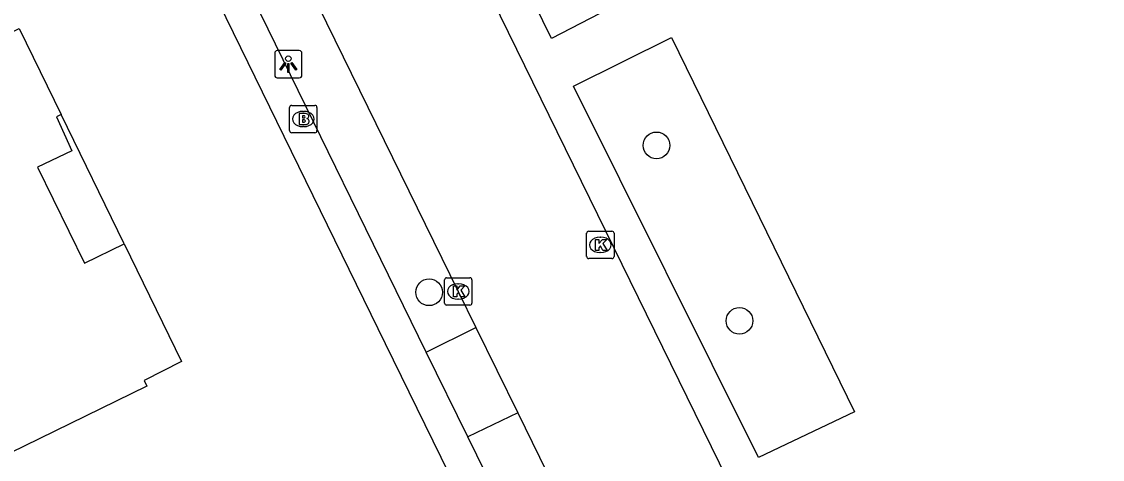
# Model space of a CAD drawing. Extents: x 160457 to 162082, y 388340 to 389736.
# Drawn here: x 160757.86 to 160797.43, y 389267.13 to 389283.16 of the extents above; entities that cross this region are included whole.
import ezdxf

# ---------------------------------------------------------------- set-up
doc = ezdxf.new("R2010")
doc.units = 0
for name, color, linetype in [('IMGEO_Boom', 7, 'Continuous'), ('IMGEO_Brandkraan', 7, 'Continuous'), ('IMGEO_Groenvoorziening', 7, 'Continuous'), ('IMGEO_Kolk', 7, 'Continuous'), ('IMGEO_Lichtpunt', 7, 'Continuous'), ('IMGEO_Pand', 7, 'Continuous'), ('IMGEO_Pand_overbouw', 7, 'Continuous'), ('IMGEO_Rijbaan_lokaal_gesloten', 7, 'Continuous'), ('IMGEO_Voetpad_open', 7, 'Continuous')]:
    doc.layers.add(name, color=color, linetype=linetype)

msp = doc.modelspace()

# ---------------------------------------------------------------- linework, layer by layer
at = {"layer": 'IMGEO_Boom'}
for centre in [(160781.106, 389278.625), (160772.781, 389273.247), (160784.143, 389272.202)]:
    msp.add_circle(centre, 0.489, dxfattribs=at)
at = {"layer": 'IMGEO_Brandkraan'}
for p, q in [((160767.674, 389279.165), (160767.674, 389280.017)), ((160767.749, 389280.091), (160768.601, 389280.091)), ((160768.162, 389279.871), (160768.187, 389279.871)), ((160768.675, 389280.017), (160768.675, 389279.165)), ((160768.601, 389279.091), (160767.749, 389279.091)), ((160768.185, 389279.311), (160768.16, 389279.311))]:
    msp.add_line(p, q, dxfattribs=at)
for points in [[(160767.674, 389279.165), (160767.674, 389280.017)], [(160767.749, 389280.091), (160768.601, 389280.091)], [(160768.675, 389280.017), (160768.675, 389279.165)], [(160768.022, 389279.791), (160768.022, 389279.391), (160768.235, 389279.391)], [(160768.253, 389279.791), (160768.022, 389279.791)], [(160768.201, 389279.71), (160768.147, 389279.71), (160768.147, 389279.634)], [(160768.147, 389279.634), (160768.2, 389279.634)], [(160768.209, 389279.558), (160768.147, 389279.558), (160768.147, 389279.477)], [(160768.147, 389279.477), (160768.209, 389279.477)], [(160768.601, 389279.091), (160767.749, 389279.091)]]:
    msp.add_lwpolyline(points, dxfattribs=at)
for centre, radius, start, end in [((160767.751, 389280.015), 0.0765, 91.552, 178.448), ((160767.751, 389280.015), 0.0765, 91.552, 178.448), ((160768.599, 389280.015), 0.0765, 1.552, 88.448), ((160768.599, 389280.015), 0.0765, 1.552, 88.448), ((160768.202, 389279.672), 0.0379, 267.8285, 90.9355), ((160768.21, 389279.517), 0.0404, 269.8759, 90.5077), ((160768.241, 389279.642), 0.251, 268.6676, 293.5347), ((160768.257, 389279.646), 0.145, 59.4692, 91.5367), ((160768.282, 389279.693), 0.0922, 285.5137, 58.1501), ((160768.287, 389279.501), 0.105, 301.3115, 78.989), ((160767.751, 389279.167), 0.0765, 181.552, 268.448), ((160767.751, 389279.167), 0.0765, 181.552, 268.448), ((160768.599, 389279.167), 0.0765, 271.552, 358.448), ((160768.599, 389279.167), 0.0765, 271.552, 358.448)]:
    msp.add_arc(centre, radius, start, end, dxfattribs=at)
for centre, major_axis, ratio, start_param, end_param in [((160768.161, 389279.591), (-0.387, 0.002), 0.722429, 4.712389, 7.853982), ((160768.186, 389279.591), (-0.39, 0.002), 0.717154, 1.570796, 4.712389)]:
    msp.add_ellipse(centre, major_axis=major_axis, ratio=ratio, start_param=start_param, end_param=end_param, dxfattribs=at)
at = {"layer": 'IMGEO_Groenvoorziening'}
for points in [[(160777.728, 389290.586), (160780.775, 389284.375), (160777.263, 389282.536), (160770.547, 389296.228), (160773.987, 389298.105)], [(160784.838, 389267.203), (160778.071, 389280.799), (160781.65, 389282.579), (160788.351, 389268.871), (160784.838, 389267.203)]]:
    msp.add_lwpolyline(points, dxfattribs=at)
at = {"layer": 'IMGEO_Kolk'}
for p, q in [((160778.624, 389275.482), (160779.476, 389275.482)), ((160778.549, 389274.556), (160778.549, 389275.408)), ((160779.037, 389275.262), (160779.062, 389275.262)), ((160779.55, 389275.408), (160779.55, 389274.556)), ((160779.06, 389274.702), (160779.035, 389274.702)), ((160779.476, 389274.482), (160778.624, 389274.482)), ((160773.348, 389272.853), (160773.348, 389273.705)), ((160773.423, 389273.779), (160774.275, 389273.779)), ((160773.836, 389273.559), (160773.861, 389273.559)), ((160774.349, 389273.705), (160774.349, 389272.853)), ((160774.275, 389272.779), (160773.423, 389272.779)), ((160773.859, 389272.999), (160773.834, 389272.999))]:
    msp.add_line(p, q, dxfattribs=at)
for points in [[(160778.624, 389275.482), (160779.476, 389275.482)], [(160778.549, 389274.556), (160778.549, 389275.408)], [(160778.87, 389275.182), (160778.993, 389275.182), (160778.993, 389275.031), (160779.123, 389275.182), (160779.287, 389275.182), (160779.141, 389275.031), (160779.294, 389274.782), (160779.142, 389274.782), (160779.057, 389274.946), (160778.993, 389274.879), (160778.993, 389274.782), (160778.87, 389274.782), (160778.87, 389275.182)], [(160779.55, 389275.408), (160779.55, 389274.556)], [(160779.476, 389274.482), (160778.624, 389274.482)], [(160773.348, 389272.853), (160773.348, 389273.705)], [(160773.423, 389273.779), (160774.275, 389273.779)], [(160773.669, 389273.479), (160773.792, 389273.479), (160773.792, 389273.328), (160773.922, 389273.479), (160774.086, 389273.479), (160773.94, 389273.328), (160774.093, 389273.079), (160773.941, 389273.079), (160773.856, 389273.243), (160773.792, 389273.176), (160773.792, 389273.079), (160773.669, 389273.079), (160773.669, 389273.479)], [(160774.349, 389273.705), (160774.349, 389272.853)], [(160774.275, 389272.779), (160773.423, 389272.779)]]:
    msp.add_lwpolyline(points, dxfattribs=at)
for centre, start, end in [((160778.626, 389275.406), 91.552, 178.448), ((160778.626, 389275.406), 91.552, 178.448), ((160779.474, 389275.406), 1.552, 88.448), ((160779.474, 389275.406), 1.552, 88.448), ((160778.626, 389274.558), 181.552, 268.448), ((160778.626, 389274.558), 181.552, 268.448), ((160779.474, 389274.558), 271.552, 358.448), ((160779.474, 389274.558), 271.552, 358.448), ((160773.425, 389273.703), 91.552, 178.448), ((160773.425, 389273.703), 91.552, 178.448), ((160774.273, 389273.703), 1.552, 88.448), ((160774.273, 389273.703), 1.552, 88.448), ((160773.425, 389272.855), 181.552, 268.448), ((160773.425, 389272.855), 181.552, 268.448), ((160774.273, 389272.855), 271.552, 358.448), ((160774.273, 389272.855), 271.552, 358.448)]:
    msp.add_arc(centre, 0.0765, start, end, dxfattribs=at)
for centre, major_axis, ratio, start_param, end_param in [((160779.036, 389274.982), (-0.387, 0.002), 0.722429, 4.712389, 7.853982), ((160779.061, 389274.982), (-0.39, 0.002), 0.717154, 1.570796, 4.712389), ((160773.835, 389273.279), (-0.387, 0.002), 0.722429, 4.712389, 7.853982), ((160773.86, 389273.279), (-0.39, 0.002), 0.717154, 1.570796, 4.712389)]:
    msp.add_ellipse(centre, major_axis=major_axis, ratio=ratio, start_param=start_param, end_param=end_param, dxfattribs=at)
at = {"layer": 'IMGEO_Lichtpunt'}
for p, q in [((160767.127, 389282.002), (160767.127, 389281.195)), ((160767.127, 389282.002), (160767.127, 389281.195)), ((160768.029, 389282.097), (160767.221, 389282.097)), ((160768.029, 389282.097), (160767.221, 389282.097)), ((160768.123, 389281.195), (160768.123, 389282.002)), ((160768.123, 389281.195), (160768.123, 389282.002)), ((160767.221, 389281.101), (160768.029, 389281.101)), ((160767.221, 389281.101), (160768.029, 389281.101))]:
    msp.add_line(p, q, dxfattribs=at)
for points in [[(160767.501, 389281.666), (160767.54, 389281.638), (160767.352, 389281.376), (160767.314, 389281.403), (160767.501, 389281.666)], [(160767.603, 389281.618), (160767.65, 389281.618), (160767.65, 389281.296), (160767.603, 389281.296), (160767.603, 389281.618)], [(160767.713, 389281.638), (160767.751, 389281.665), (160767.938, 389281.403), (160767.899, 389281.375), (160767.713, 389281.638)]]:
    msp.add_lwpolyline(points, dxfattribs=at)
msp.add_circle((160767.626, 389281.8), 0.0994, dxfattribs=at)
for centre, start, end in [((160767.221, 389282.002), 90, 180), ((160767.221, 389282.002), 90, 180), ((160768.029, 389282.002), 0, 90), ((160768.029, 389282.002), 0, 90), ((160767.221, 389281.195), 180, 270), ((160767.221, 389281.195), 180, 270), ((160768.029, 389281.195), 270, 0), ((160768.029, 389281.195), 270, 360)]:
    msp.add_arc(centre, 0.0946, start, end, dxfattribs=at)
at = {"layer": 'IMGEO_Pand'}
msp.add_lwpolyline([(160746.409, 389277.383), (160753.27, 389280.721), (160757.768, 389282.909), (160759.314, 389279.754), (160759.134, 389279.666), (160759.705, 389278.431), (160758.444, 389277.832), (160760.166, 389274.317), (160761.61, 389275.024), (160763.714, 389270.717), (160762.343, 389270.018), (160762.451, 389269.807), (160757.955, 389267.618), (160753.829, 389265.609), (160753.733, 389265.807), (160752.344, 389265.131), (160750.824, 389268.308), (160752.262, 389269.007), (160749.381, 389274.929), (160747.943, 389274.229), (160746.409, 389277.383)], dxfattribs=at)
at = {"layer": 'IMGEO_Pand_overbouw'}
msp.add_lwpolyline([(160761.61, 389275.024), (160759.314, 389279.754), (160759.134, 389279.666), (160759.705, 389278.431), (160758.444, 389277.832), (160760.166, 389274.317)], close=True, dxfattribs=at)
at = {"layer": 'IMGEO_Rijbaan_lokaal_gesloten'}
for points in [[(160797.431, 389238.379), (160791.739, 389250), (160762.616, 389309.452), (160761.762, 389311.244)], [(160768.426, 389284.346), (160773.848, 389273.277), (160774.49, 389271.954)], [(160774.49, 389271.954), (160776.024, 389268.83)], [(160776.024, 389268.83), (160781.293, 389258.069)]]:
    msp.add_lwpolyline(points, dxfattribs=at)
at = {"layer": 'IMGEO_Voetpad_open'}
for points in [[(160787.773, 389237.5), (160781.648, 389250), (160771.18, 389271.362), (160749.444, 389315.82), (160742.861, 389329.29)], [(160772.674, 389271.056), (160766.611, 389283.458)], [(160772.674, 389271.056), (160774.49, 389271.954)], [(160774.202, 389267.954), (160772.674, 389271.056)], [(160776.024, 389268.83), (160774.202, 389267.954)], [(160779.493, 389257.173), (160774.202, 389267.954)]]:
    msp.add_lwpolyline(points, dxfattribs=at)

doc.saveas('drawing.dxf')
